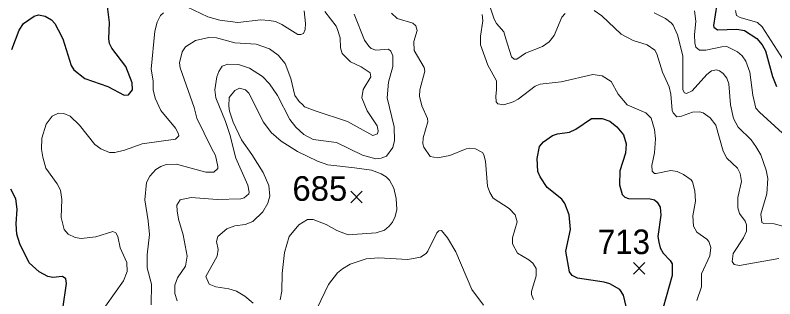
# Model space of a CAD drawing. Extents: x 294.2 to 320.3, y 7482.7 to 7510.7.
# Drawn here: x 296.095 to 298.568, y 7484.703 to 7485.625 of the extents above; entities that cross this region are included whole.
import ezdxf
from ezdxf.enums import TextEntityAlignment as Align

# ---------------------------------------------------------------- set-up
doc = ezdxf.new("R2010")
doc.units = 0
doc.header["$LTSCALE"] = 0.032
for name, color, linetype, lineweight in [('1', 7, 'Continuous', 25), ('2', 7, 'Continuous', 13), ('21', 7, 'Continuous', 25)]:
    doc.layers.add(name, color=color, linetype=linetype, lineweight=lineweight)
doc.layers.add('61', color=7, linetype='Continuous')

msp = doc.modelspace()

# ---------------------------------------------------------------- linework, layer by layer
at = {"layer": '1'}
for points in [[(298.2697, 7485.7948), (298.3291, 7485.7577), (298.3425, 7485.7487), (298.3629, 7485.7226), (298.3757, 7485.6919), (298.3782, 7485.6753), (298.3789, 7485.66), (298.368, 7485.591), (298.3693, 7485.5853), (298.3815, 7485.577), (298.444, 7485.5789), (298.4689, 7485.5744), (298.5092, 7485.5489), (298.5263, 7485.5285), (298.5372, 7485.5086), (298.5602, 7485.425), (298.573, 7485.3924)], [(296.0848, 7485.5131), (296.1087, 7485.576), (296.1225, 7485.5975), (296.1572, 7485.6217), (296.1711, 7485.6255), (296.1927, 7485.6212), (296.2132, 7485.6099), (296.2243, 7485.5975), (296.2355, 7485.577), (296.2508, 7485.5482), (296.2776, 7485.4608), (296.2866, 7485.4467), (296.3217, 7485.4192), (296.3964, 7485.3924), (296.45, 7485.3643), (296.4647, 7485.3656), (296.4775, 7485.3822), (296.4762, 7485.4046), (296.4558, 7485.4576), (296.4095, 7485.5174), (296.4023, 7485.5325), (296.4001, 7485.5475), (296.4028, 7485.6012), (296.3938, 7485.6702)], [(298.0836, 7484.6782), (298.0759, 7484.7147), (298.0631, 7484.7325), (298.0307, 7484.7519), (298.0129, 7484.7573), (297.9252, 7484.7702), (297.9086, 7484.7788), (297.8997, 7484.7901), (297.8878, 7484.8573), (297.9026, 7484.9283), (297.8986, 7484.9756), (297.8848, 7485.0127), (297.8742, 7485.0262), (297.8268, 7485.0649), (297.8046, 7485.0988), (297.7968, 7485.1166), (297.794, 7485.159), (297.8024, 7485.1983), (297.8146, 7485.2134), (297.8445, 7485.2333), (297.8607, 7485.2387), (297.9001, 7485.2446), (297.92, 7485.2543), (297.9716, 7485.2884), (298.006, 7485.2884), (298.0309, 7485.2807), (298.0539, 7485.2622), (298.0756, 7485.236), (298.0839, 7485.2067), (298.0815, 7485.1757), (298.0632, 7485.1193), (298.0626, 7485.0736), (298.0709, 7485.0418), (298.0798, 7485.0332), (298.092, 7485.0289), (298.1626, 7485.0279), (298.1765, 7485.0247), (298.1854, 7485.0164), (298.1943, 7485.0004), (298.1969, 7484.9746), (298.1872, 7484.9058), (298.1905, 7484.8864)], [(296.097, 7485.0279), (296.0816, 7485.0592)], [(296.1729, 7484.7904), (296.1404, 7484.8197), (296.1103, 7484.881), (296.1008, 7484.913), (296.0989, 7484.9462), (296.1014, 7484.9947), (296.097, 7485.0279)], [(298.1905, 7484.8864), (298.1949, 7484.8686), (298.2049, 7484.8514), (298.2277, 7484.8272), (298.2333, 7484.8165), (298.2339, 7484.7789), (298.2044, 7484.6749)], [(296.2502, 7484.6703), (296.2623, 7484.7521), (296.2604, 7484.768), (296.2489, 7484.7751), (296.2183, 7484.7725), (296.2017, 7484.7751), (296.1729, 7484.7904)]]:
    msp.add_lwpolyline(points, dxfattribs=at)
at = {"layer": '2'}
for points in [[(297.8853, 7485.6306), (297.8745, 7485.6178), (297.8496, 7485.5591), (297.8336, 7485.538), (297.8119, 7485.5227), (297.7564, 7485.501), (297.7277, 7485.4812), (297.7193, 7485.4818), (297.711, 7485.4889), (297.6925, 7485.5476), (297.6861, 7485.5706), (297.6625, 7485.5974), (297.6542, 7485.6115), (297.6351, 7485.6702)], [(296.6537, 7485.6523), (296.7227, 7485.6191), (296.761, 7485.6089), (296.8197, 7485.6012), (296.8951, 7485.6101), (296.9219, 7485.6076), (296.9423, 7485.6038), (296.9634, 7485.5948), (297.0151, 7485.5623), (297.0253, 7485.5616), (297.0336, 7485.5648), (297.0393, 7485.5783), (297.0406, 7485.5974), (297.0355, 7485.6383)], [(298.5807, 7484.8338), (298.453, 7484.8114), (298.4357, 7484.814), (298.4287, 7484.8236), (298.4325, 7484.8504), (298.4657, 7484.9015), (298.4753, 7484.9231), (298.4759, 7484.9436), (298.4715, 7484.9551), (298.4529, 7484.9806), (298.4478, 7484.9985), (298.4478, 7485.0317), (298.4593, 7485.0841), (298.4555, 7485.1096), (298.4465, 7485.1275), (298.4121, 7485.1594), (298.3993, 7485.1824), (298.3757, 7485.2667), (298.3572, 7485.2909), (298.3342, 7485.3069), (298.3227, 7485.3107), (298.2997, 7485.3095), (298.264, 7485.2967), (298.2486, 7485.2947), (298.2365, 7485.3075), (298.2333, 7485.3152), (298.2295, 7485.3676), (298.2243, 7485.3918), (298.202, 7485.4391), (298.1842, 7485.4991), (298.1777, 7485.5112), (298.1529, 7485.5278), (298.1069, 7485.5419), (298.0673, 7485.5629), (298.0048, 7485.6229), (297.9798, 7485.6402)], [(298.4401, 7485.6402), (298.4434, 7485.6242), (298.4555, 7485.6172), (298.511, 7485.6006), (298.5264, 7485.5865), (298.6049, 7485.4659)], [(296.1966, 7485.2705), (296.2157, 7485.296), (296.2368, 7485.3062), (296.2541, 7485.3049), (296.2738, 7485.296), (296.3045, 7485.2667), (296.3549, 7485.2041), (296.3741, 7485.19), (296.4022, 7485.1785), (296.4201, 7485.1785), (296.4507, 7485.1862), (296.5082, 7485.206), (296.6173, 7485.2213), (296.6276, 7485.2328), (296.6269, 7485.2392), (296.6173, 7485.2577), (296.5694, 7485.3152), (296.5509, 7485.3548), (296.5446, 7485.3816), (296.5446, 7485.411), (296.5375, 7485.4493), (296.5503, 7485.5732), (296.5579, 7485.6025), (296.5681, 7485.6242), (296.5784, 7485.6325)], [(297.1032, 7485.637), (297.1396, 7485.5891), (297.1447, 7485.5783), (297.153, 7485.5514), (297.1543, 7485.5182), (297.1594, 7485.5004), (297.1869, 7485.4729), (297.222, 7485.4569), (297.2507, 7485.4378), (297.2526, 7485.4238), (297.2283, 7485.3829), (297.2239, 7485.3561), (297.2411, 7485.3139), (297.2737, 7485.2654), (297.2768, 7485.2488), (297.2743, 7485.2386), (297.2596, 7485.2341), (297.1773, 7485.2788), (297.0713, 7485.3133), (297.0368, 7485.3273), (297.0311, 7485.3331), (297.0196, 7485.3439), (297.0061, 7485.3637), (296.9928, 7485.4186), (296.9736, 7485.4672), (296.9512, 7485.4946), (296.9232, 7485.5156), (296.8798, 7485.5304), (296.8108, 7485.5348), (296.7508, 7485.5508), (296.7252, 7485.5521), (296.6818, 7485.5419), (296.6499, 7485.522), (296.639, 7485.5055), (296.6301, 7485.4697), (296.632, 7485.4531), (296.678, 7485.3241), (296.6869, 7485.2897), (296.7348, 7485.1926), (296.7469, 7485.1684), (296.7552, 7485.1326), (296.7546, 7485.1262), (296.7418, 7485.1147), (296.7163, 7485.1147), (296.6205, 7485.1402), (296.5873, 7485.1389), (296.5695, 7485.1332), (296.5535, 7485.1236), (296.5331, 7485.1019), (296.5228, 7485.0809), (296.5171, 7485.0241), (296.5286, 7484.9564), (296.5324, 7484.9117), (296.5247, 7484.8453), (296.5247, 7484.8032), (296.5388, 7484.7508), (296.5375, 7484.6831)], [(297.199, 7485.6281), (297.2328, 7485.5438), (297.2462, 7485.524), (297.2545, 7485.5163), (297.2692, 7485.5112), (297.3107, 7485.5138), (297.3184, 7485.508), (297.3248, 7485.4927), (297.3248, 7485.4582), (297.31, 7485.4072)], [(297.3382, 7485.6134), (297.3203, 7485.6312)], [(297.6152, 7485.6268), (297.6178, 7485.6064), (297.6095, 7485.5566), (297.6101, 7485.5285), (297.6338, 7485.4621), (297.6625, 7485.411), (297.6625, 7485.3816), (297.6593, 7485.3612), (297.6612, 7485.3433), (297.6663, 7485.3369), (297.6855, 7485.3337), (297.7162, 7485.3433), (297.7328, 7485.3522), (297.7876, 7485.3937), (297.8043, 7485.4007), (297.872, 7485.4078), (297.9754, 7485.4314), (298.006, 7485.4276), (298.0347, 7485.4091), (298.0584, 7485.3676), (298.0871, 7485.3331), (298.1478, 7485.3075), (298.165, 7485.2903), (298.1765, 7485.2526), (298.1791, 7485.2233), (298.1765, 7485.1773), (298.1676, 7485.1364), (298.1688, 7485.1173), (298.1758, 7485.1103), (298.1816, 7485.1103), (298.2295, 7485.1198), (298.2499, 7485.1166), (298.2704, 7485.107), (298.2952, 7485.0898)], [(298.61, 7484.9346), (298.5653, 7484.9461), (298.5321, 7484.9474), (298.5257, 7484.9512), (298.5225, 7484.9774), (298.5417, 7485.0445), (298.5449, 7485.0943), (298.5398, 7485.1211), (298.5226, 7485.1709), (298.5066, 7485.1977), (298.4906, 7485.22), (298.4491, 7485.2603), (298.4338, 7485.2884), (298.4235, 7485.3331), (298.4184, 7485.402), (298.4115, 7485.4199), (298.4, 7485.4346), (298.3878, 7485.4435), (298.3776, 7485.4467), (298.3616, 7485.4442), (298.3463, 7485.4314), (298.2985, 7485.379), (298.2806, 7485.3701), (298.2742, 7485.3726), (298.269, 7485.3816), (298.2684, 7485.3906), (298.269, 7485.4927), (298.2512, 7485.5604), (298.2371, 7485.5923), (298.2308, 7485.5999), (298.2122, 7485.614), (298.1752, 7485.6318)], [(298.3067, 7485.6383), (298.3112, 7485.6051), (298.3061, 7485.5604), (298.3073, 7485.5348), (298.3112, 7485.5208), (298.3227, 7485.5106), (298.3431, 7485.5105), (298.3955, 7485.522), (298.4121, 7485.5227), (298.4466, 7485.5054), (298.4612, 7485.4921), (298.4733, 7485.4748), (298.4868, 7485.4391), (298.4963, 7485.365), (298.5066, 7485.3229), (298.518, 7485.3094), (298.5928, 7485.2417)], [(297.4269, 7485.4544), (297.3937, 7485.5099), (297.393, 7485.5387), (297.4033, 7485.5744), (297.3994, 7485.5898), (297.3899, 7485.5987), (297.3382, 7485.6134)], [(297.2871, 7485.1594), (297.2692, 7485.1575), (297.2258, 7485.1696), (297.1415, 7485.2111), (297.0649, 7485.2207), (297.0349, 7485.2367), (297.0087, 7485.2609), (296.9889, 7485.2858), (296.9487, 7485.3637), (296.9232, 7485.4014), (296.9002, 7485.4257), (296.8581, 7485.4525), (296.8223, 7485.4646), (296.7878, 7485.4652), (296.7693, 7485.4589), (296.7578, 7485.4416), (296.7514, 7485.4238), (296.7456, 7485.3816), (296.7482, 7485.3561), (296.7801, 7485.2795), (296.7942, 7485.2373), (296.8133, 7485.1594), (296.8523, 7485.0726), (296.8567, 7485.0496), (296.8555, 7485.0445), (296.8408, 7485.0311), (296.83, 7485.0278), (296.7533, 7485.0253), (296.6678, 7485.0317), (296.632, 7485.024), (296.6218, 7485.0068), (296.6224, 7484.9883), (296.6269, 7484.9615), (296.6422, 7484.9104), (296.655, 7484.8415), (296.6493, 7484.8089), (296.6237, 7484.7712), (296.6148, 7484.747), (296.6154, 7484.7201), (296.623, 7484.6965)], [(297.7819, 7484.701), (297.7761, 7484.7163), (297.7761, 7484.7265), (297.7909, 7484.7776), (297.7915, 7484.8012), (297.78, 7484.8185), (297.7672, 7484.8293), (297.7308, 7484.851), (297.7136, 7484.881), (297.7142, 7484.9015), (297.7289, 7484.9526), (297.7232, 7484.9755), (297.7027, 7484.9966), (297.6516, 7485.0298), (297.6402, 7485.0483), (297.6325, 7485.0688), (297.6267, 7485.1505), (297.621, 7485.1709), (297.6159, 7485.1779), (297.5936, 7485.19), (297.5731, 7485.1926), (297.5629, 7485.1907), (297.5106, 7485.169), (297.4697, 7485.1613), (297.446, 7485.1652), (297.425, 7485.1952), (297.4218, 7485.206), (297.4237, 7485.2258), (297.4384, 7485.2782), (297.4378, 7485.2884), (297.4193, 7485.3305), (297.4116, 7485.3612), (297.4129, 7485.3816), (297.4282, 7485.4429), (297.4269, 7485.4544)], [(297.31, 7485.4072), (297.3056, 7485.3561), (297.3292, 7485.2616), (297.3299, 7485.2169), (297.3241, 7485.1945), (297.3037, 7485.1664), (297.2871, 7485.1594)], [(296.9583, 7484.6997), (296.9634, 7484.7278), (296.964, 7484.7853), (296.9717, 7484.853), (296.987, 7484.9053), (297.0189, 7484.9436), (297.047, 7484.9602), (297.0649, 7484.9602), (297.1071, 7484.9448), (297.1428, 7484.9251), (297.1792, 7484.9104), (297.2705, 7484.9168), (297.2973, 7484.9264), (297.3126, 7484.9385), (297.3235, 7484.9519), (297.3324, 7484.9704), (297.3381, 7484.9934), (297.3356, 7485.0292), (297.3273, 7485.0624), (297.3133, 7485.0879), (297.3024, 7485.0994), (297.2864, 7485.109), (297.2552, 7485.1205), (297.2003, 7485.1281), (297.1134, 7485.1383), (297.079, 7485.1505), (297.0144, 7485.1818), (296.9608, 7485.2156), (296.9289, 7485.2437), (296.904, 7485.2769), (296.8555, 7485.3714), (296.8452, 7485.3816), (296.8255, 7485.388), (296.8108, 7485.3803), (296.7916, 7485.3573), (296.7903, 7485.3293), (296.7929, 7485.3127), (296.8044, 7485.2769), (296.8319, 7485.22), (296.8651, 7485.1715), (296.9021, 7485.1135), (296.9206, 7485.0713), (296.9238, 7485.0368), (296.918, 7485.0138), (296.9014, 7484.9858), (296.8689, 7484.9545), (296.844, 7484.9448), (296.8108, 7484.9397), (296.784, 7484.9302), (296.7552, 7484.9053), (296.7507, 7484.8887), (296.7558, 7484.8632), (296.7527, 7484.8414), (296.7163, 7484.7757), (296.7265, 7484.7501), (296.7482, 7484.7418), (296.7904, 7484.7354), (296.8159, 7484.7272), (296.8427, 7484.7112), (296.8701, 7484.6882)], [(296.2425, 7485.056), (296.2317, 7485.077), (296.1953, 7485.1275), (296.185, 7485.1633), (296.1812, 7485.1887), (296.1825, 7485.2245), (296.1966, 7485.2705)], [(298.2952, 7485.0898), (298.2997, 7485.0828), (298.3073, 7485.0534), (298.3099, 7485.0202), (298.301, 7484.973), (298.3029, 7484.9385), (298.3138, 7484.9193)], [(296.3894, 7484.6793), (296.4481, 7484.761), (296.4596, 7484.7917), (296.4583, 7484.821), (296.4366, 7484.8683), (296.4296, 7484.9053), (296.4226, 7484.9168), (296.4137, 7484.9213), (296.3575, 7484.904), (296.3102, 7484.8983), (296.2911, 7484.9021), (296.2674, 7484.9129), (296.2547, 7484.9283), (296.2451, 7484.9666), (296.2476, 7485.0253), (296.2425, 7485.056)], [(297.0783, 7484.6729), (297.1153, 7484.7495), (297.1447, 7484.7872), (297.1607, 7484.8006), (297.1862, 7484.8159), (297.2373, 7484.8325), (297.2782, 7484.8357), (297.3739, 7484.8306), (297.4148, 7484.8383), (297.4326, 7484.8497), (297.4384, 7484.8581), (297.4678, 7484.9174), (297.4748, 7484.9238), (297.4825, 7484.9244), (297.5029, 7484.9015), (297.5291, 7484.8555), (297.5814, 7484.7329), (297.6197, 7484.6818)], [(298.3138, 7484.9193), (298.347, 7484.897), (298.3533, 7484.8893), (298.3591, 7484.8696), (298.3559, 7484.8427), (298.3291, 7484.784), (298.3291, 7484.7419), (298.3137, 7484.6972)]]:
    msp.add_lwpolyline(points, dxfattribs=at)
at = {"layer": '21'}
for p, q in [((297.1875, 7485.0525), (297.225, 7485.015)), ((297.225, 7485.0525), (297.1875, 7485.015)), ((298.1077, 7484.8209), (298.1452, 7484.7834)), ((298.1452, 7484.8209), (298.1077, 7484.7834))]:
    msp.add_line(p, q, dxfattribs=at)

# ---------------------------------------------------------------- texts
at = {"layer": '61'}
msp.add_text('685', height=0.08, dxfattribs=at).set_placement((297.087, 7485.0213), align=Align.CENTER)
at = {"layer": '61', "width": 0.95}
msp.add_text('713', height=0.08, dxfattribs=at).set_placement((298.0768, 7484.848), align=Align.CENTER)

doc.saveas('drawing.dxf')
